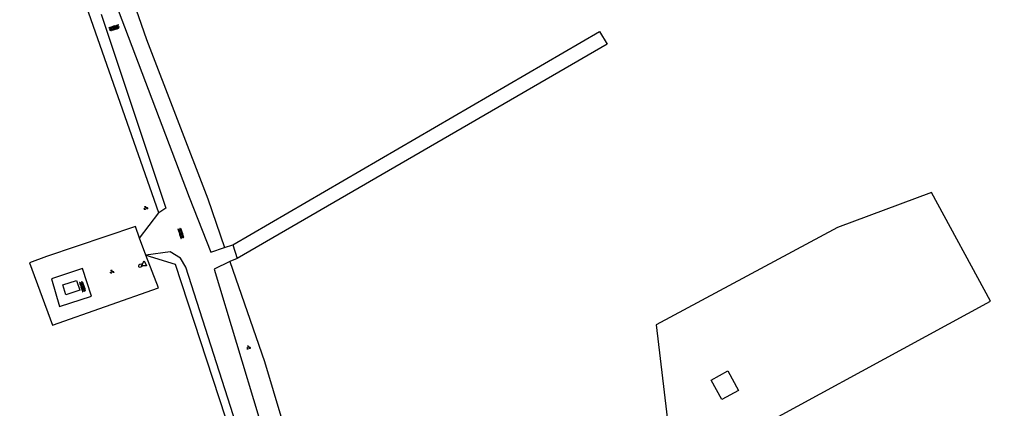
# Model space of a CAD drawing. Extents: x 126000 to 131009, y 393000 to 395500.
# Drawn here: x 128529.7 to 128734.1, y 395181.6 to 395263.5 of the extents above; entities that cross this region are included whole.
import ezdxf

# ---------------------------------------------------------------- set-up
doc = ezdxf.new("R2010")
doc.units = 0
for name, color, linetype in [('gg-afsc-draadraster', 7, 'Continuous'), ('gg-afsc-hekwerk', 7, 'Continuous'), ('gg-bbg-luifel en loopbrug', 7, 'Continuous'), ('gg-knt-onverhard', 7, 'Continuous'), ('gg-kwrk-betonelement', 7, 'Continuous'), ('gt-grn-vlakafsluiter', 7, 'Continuous'), ('gt-symb-brandkraan', 7, 'Continuous'), ('gt-symb-groenvak', 7, 'Continuous'), ('gt-symb-overige verharding', 7, 'Continuous'), ('gt-symb-waterafsluiter', 7, 'Continuous')]:
    doc.layers.add(name, color=color, linetype=linetype)

# ---------------------------------------------------------------- blocks, each defined once
blk = doc.blocks.new('gt0-GRVAK')
at = {"layer": 'gt-symb-groenvak'}
for p, q in [((-0.11, 0.19), (-0.23, 0.24)), ((-0.18, 0.15), (0.09, 0.15)), ((-0.09, 0.21), (-0.16, 0.32)), ((-0.05, 0.21), (-0.05, 0.39)), ((0, 0.21), (0.06, 0.32)), ((0.01, 0.19), (0.13, 0.24)), ((0.26, -0.05), (0.2, 0.06)), ((0.3, -0.05), (0.3, 0.13)), ((0.35, -0.05), (0.41, 0.06)), ((-0.25, -0.23), (-0.36, -0.18)), ((-0.32, -0.26), (-0.05, -0.26)), ((-0.23, -0.21), (-0.29, -0.1)), ((-0.18, -0.2), (-0.18, -0.02)), ((-0.14, -0.21), (-0.07, -0.1)), ((-0.12, -0.23), (0, -0.18)), ((0.24, -0.07), (0.12, -0.02)), ((0.17, -0.11), (0.44, -0.11)), ((0.37, -0.07), (0.49, -0.02))]:
    blk.add_line(p, q, dxfattribs=at)
blk = doc.blocks.new('gt0-OVH')
at = {"layer": 'gt-symb-overige verharding'}
for points in [[(-0.97, 0.3), (-0.97, 0.31), (-0.96, 0.32), (-0.97, 0.33), (-0.97, 0.34), (-0.98, 0.35), (-0.99, 0.35), (-1, 0.36), (-1.01, 0.35), (-1.02, 0.35), (-1.03, 0.34), (-1.03, 0.33), (-1.04, 0.32), (-1.03, 0.31), (-1.03, 0.3), (-1.02, 0.29), (-1.01, 0.29), (-1, 0.28), (-0.99, 0.29), (-0.98, 0.29)], [(-0.87, 0.11), (-0.87, 0.12), (-0.86, 0.13), (-0.87, 0.14), (-0.87, 0.15), (-0.88, 0.16), (-0.89, 0.16), (-0.9, 0.16), (-0.91, 0.16), (-0.92, 0.16), (-0.93, 0.15), (-0.93, 0.14), (-0.94, 0.13), (-0.93, 0.12), (-0.93, 0.11), (-0.92, 0.1), (-0.91, 0.09), (-0.9, 0.09), (-0.89, 0.09), (-0.88, 0.1)], [(-0.77, 0.3), (-0.77, 0.31), (-0.76, 0.32), (-0.77, 0.33), (-0.77, 0.34), (-0.78, 0.35), (-0.79, 0.35), (-0.8, 0.36), (-0.81, 0.35), (-0.82, 0.35), (-0.83, 0.34), (-0.83, 0.33), (-0.84, 0.32), (-0.83, 0.31), (-0.83, 0.3), (-0.82, 0.29), (-0.81, 0.29), (-0.8, 0.28), (-0.79, 0.29), (-0.78, 0.29)], [(-0.67, 0.11), (-0.67, 0.12), (-0.66, 0.13), (-0.67, 0.14), (-0.67, 0.15), (-0.68, 0.16), (-0.69, 0.16), (-0.7, 0.16), (-0.71, 0.16), (-0.72, 0.16), (-0.73, 0.15), (-0.73, 0.14), (-0.74, 0.13), (-0.73, 0.12), (-0.73, 0.11), (-0.72, 0.1), (-0.71, 0.09), (-0.7, 0.09), (-0.69, 0.09), (-0.68, 0.1)], [(-0.57, 0.3), (-0.57, 0.31), (-0.56, 0.32), (-0.57, 0.33), (-0.57, 0.34), (-0.58, 0.35), (-0.59, 0.35), (-0.6, 0.36), (-0.61, 0.35), (-0.62, 0.35), (-0.63, 0.34), (-0.63, 0.33), (-0.64, 0.32), (-0.63, 0.31), (-0.63, 0.3), (-0.62, 0.29), (-0.61, 0.29), (-0.6, 0.28), (-0.59, 0.29), (-0.58, 0.29)], [(-0.47, 0.11), (-0.47, 0.12), (-0.46, 0.13), (-0.47, 0.14), (-0.47, 0.15), (-0.48, 0.16), (-0.49, 0.16), (-0.5, 0.16), (-0.51, 0.16), (-0.52, 0.16), (-0.53, 0.15), (-0.53, 0.14), (-0.54, 0.13), (-0.53, 0.12), (-0.53, 0.11), (-0.52, 0.1), (-0.51, 0.09), (-0.5, 0.09), (-0.49, 0.09), (-0.48, 0.1)], [(-0.37, 0.3), (-0.37, 0.31), (-0.36, 0.32), (-0.37, 0.33), (-0.37, 0.34), (-0.38, 0.35), (-0.39, 0.35), (-0.4, 0.36), (-0.41, 0.35), (-0.42, 0.35), (-0.43, 0.34), (-0.43, 0.33), (-0.44, 0.32), (-0.43, 0.31), (-0.43, 0.3), (-0.42, 0.29), (-0.41, 0.29), (-0.4, 0.28), (-0.39, 0.29), (-0.38, 0.29)], [(-0.27, 0.11), (-0.27, 0.12), (-0.26, 0.13), (-0.27, 0.14), (-0.27, 0.15), (-0.28, 0.16), (-0.29, 0.16), (-0.3, 0.16), (-0.31, 0.16), (-0.32, 0.16), (-0.33, 0.15), (-0.33, 0.14), (-0.34, 0.13), (-0.33, 0.12), (-0.33, 0.11), (-0.32, 0.1), (-0.31, 0.09), (-0.3, 0.09), (-0.29, 0.09), (-0.28, 0.1)], [(-0.17, 0.3), (-0.17, 0.31), (-0.16, 0.32), (-0.17, 0.33), (-0.17, 0.34), (-0.18, 0.35), (-0.19, 0.35), (-0.2, 0.36), (-0.21, 0.35), (-0.22, 0.35), (-0.23, 0.34), (-0.23, 0.33), (-0.24, 0.32), (-0.23, 0.31), (-0.23, 0.3), (-0.22, 0.29), (-0.21, 0.29), (-0.2, 0.28), (-0.19, 0.29), (-0.18, 0.29)], [(-0.07, 0.11), (-0.07, 0.12), (-0.06, 0.13), (-0.07, 0.14), (-0.07, 0.15), (-0.08, 0.16), (-0.09, 0.16), (-0.1, 0.16), (-0.11, 0.16), (-0.12, 0.16), (-0.13, 0.15), (-0.13, 0.14), (-0.14, 0.13), (-0.13, 0.12), (-0.13, 0.11), (-0.12, 0.1), (-0.11, 0.09), (-0.1, 0.09), (-0.09, 0.09), (-0.08, 0.1)], [(0.03, 0.3), (0.03, 0.31), (0.04, 0.32), (0.03, 0.33), (0.03, 0.34), (0.02, 0.35), (0.01, 0.35), (0, 0.36), (-0.01, 0.35), (-0.02, 0.35), (-0.03, 0.34), (-0.03, 0.33), (-0.04, 0.32), (-0.03, 0.31), (-0.03, 0.3), (-0.02, 0.29), (-0.01, 0.29), (0, 0.28), (0.01, 0.29), (0.02, 0.29)], [(0.13, 0.11), (0.13, 0.12), (0.14, 0.13), (0.13, 0.14), (0.13, 0.15), (0.12, 0.16), (0.11, 0.16), (0.1, 0.16), (0.09, 0.16), (0.08, 0.16), (0.07, 0.15), (0.07, 0.14), (0.06, 0.13), (0.07, 0.12), (0.07, 0.11), (0.08, 0.1), (0.09, 0.09), (0.1, 0.09), (0.11, 0.09), (0.12, 0.1)], [(0.23, 0.3), (0.23, 0.31), (0.24, 0.32), (0.23, 0.33), (0.23, 0.34), (0.22, 0.35), (0.21, 0.35), (0.2, 0.36), (0.19, 0.35), (0.18, 0.35), (0.17, 0.34), (0.17, 0.33), (0.16, 0.32), (0.17, 0.31), (0.17, 0.3), (0.18, 0.29), (0.19, 0.29), (0.2, 0.28), (0.21, 0.29), (0.22, 0.29)], [(0.33, 0.11), (0.33, 0.12), (0.34, 0.13), (0.33, 0.14), (0.33, 0.15), (0.32, 0.16), (0.31, 0.16), (0.3, 0.16), (0.29, 0.16), (0.28, 0.16), (0.27, 0.15), (0.27, 0.14), (0.26, 0.13), (0.27, 0.12), (0.27, 0.11), (0.28, 0.1), (0.29, 0.09), (0.3, 0.09), (0.31, 0.09), (0.32, 0.1)], [(0.43, 0.3), (0.43, 0.31), (0.44, 0.32), (0.43, 0.33), (0.43, 0.34), (0.42, 0.35), (0.41, 0.35), (0.4, 0.36), (0.39, 0.35), (0.38, 0.35), (0.37, 0.34), (0.37, 0.33), (0.36, 0.32), (0.37, 0.31), (0.37, 0.3), (0.38, 0.29), (0.39, 0.29), (0.4, 0.28), (0.41, 0.29), (0.42, 0.29)], [(0.53, 0.11), (0.53, 0.12), (0.54, 0.13), (0.53, 0.14), (0.53, 0.15), (0.52, 0.16), (0.51, 0.16), (0.5, 0.16), (0.49, 0.16), (0.48, 0.16), (0.47, 0.15), (0.47, 0.14), (0.46, 0.13), (0.47, 0.12), (0.47, 0.11), (0.48, 0.1), (0.49, 0.09), (0.5, 0.09), (0.51, 0.09), (0.52, 0.1)], [(0.63, 0.3), (0.63, 0.31), (0.64, 0.32), (0.63, 0.33), (0.63, 0.34), (0.62, 0.35), (0.61, 0.35), (0.6, 0.36), (0.59, 0.35), (0.58, 0.35), (0.57, 0.34), (0.57, 0.33), (0.56, 0.32), (0.57, 0.31), (0.57, 0.3), (0.58, 0.29), (0.59, 0.29), (0.6, 0.28), (0.61, 0.29), (0.62, 0.29)], [(0.73, 0.11), (0.73, 0.12), (0.74, 0.13), (0.73, 0.14), (0.73, 0.15), (0.72, 0.16), (0.71, 0.16), (0.7, 0.16), (0.69, 0.16), (0.68, 0.16), (0.67, 0.15), (0.67, 0.14), (0.66, 0.13), (0.67, 0.12), (0.67, 0.11), (0.68, 0.1), (0.69, 0.09), (0.7, 0.09), (0.71, 0.09), (0.72, 0.1)], [(0.83, 0.3), (0.83, 0.31), (0.84, 0.32), (0.83, 0.33), (0.83, 0.34), (0.82, 0.35), (0.81, 0.35), (0.8, 0.36), (0.79, 0.35), (0.78, 0.35), (0.77, 0.34), (0.77, 0.33), (0.76, 0.32), (0.77, 0.31), (0.77, 0.3), (0.78, 0.29), (0.79, 0.29), (0.8, 0.28), (0.81, 0.29), (0.82, 0.29)], [(0.93, 0.11), (0.93, 0.12), (0.94, 0.13), (0.93, 0.14), (0.93, 0.15), (0.92, 0.16), (0.91, 0.16), (0.9, 0.16), (0.89, 0.16), (0.88, 0.16), (0.87, 0.15), (0.87, 0.14), (0.86, 0.13), (0.87, 0.12), (0.87, 0.11), (0.88, 0.1), (0.89, 0.09), (0.9, 0.09), (0.91, 0.09), (0.92, 0.1)], [(1.03, 0.3), (1.03, 0.31), (1.04, 0.32), (1.03, 0.33), (1.03, 0.34), (1.02, 0.35), (1.01, 0.35), (1, 0.36), (0.99, 0.35), (0.98, 0.35), (0.97, 0.34), (0.97, 0.33), (0.96, 0.32), (0.97, 0.31), (0.97, 0.3), (0.98, 0.29), (0.99, 0.29), (1, 0.28), (1.01, 0.29), (1.02, 0.29)], [(-0.97, -0.14), (-0.97, -0.13), (-0.96, -0.12), (-0.97, -0.11), (-0.97, -0.1), (-0.98, -0.09), (-0.99, -0.09), (-1, -0.08), (-1.01, -0.09), (-1.02, -0.09), (-1.03, -0.1), (-1.03, -0.11), (-1.04, -0.12), (-1.03, -0.13), (-1.03, -0.14), (-1.02, -0.15), (-1.01, -0.15), (-1, -0.16), (-0.99, -0.15), (-0.98, -0.15)], [(-0.87, -0.33), (-0.87, -0.32), (-0.86, -0.31), (-0.87, -0.3), (-0.87, -0.29), (-0.88, -0.28), (-0.89, -0.28), (-0.9, -0.28), (-0.91, -0.28), (-0.92, -0.28), (-0.93, -0.29), (-0.93, -0.3), (-0.94, -0.31), (-0.93, -0.32), (-0.93, -0.33), (-0.92, -0.34), (-0.91, -0.35), (-0.9, -0.35), (-0.89, -0.35), (-0.88, -0.34)], [(-0.77, -0.14), (-0.77, -0.13), (-0.76, -0.12), (-0.77, -0.11), (-0.77, -0.1), (-0.78, -0.09), (-0.79, -0.09), (-0.8, -0.08), (-0.81, -0.09), (-0.82, -0.09), (-0.83, -0.1), (-0.83, -0.11), (-0.84, -0.12), (-0.83, -0.13), (-0.83, -0.14), (-0.82, -0.15), (-0.81, -0.15), (-0.8, -0.16), (-0.79, -0.15), (-0.78, -0.15)], [(-0.67, -0.33), (-0.67, -0.32), (-0.66, -0.31), (-0.67, -0.3), (-0.67, -0.29), (-0.68, -0.28), (-0.69, -0.28), (-0.7, -0.28), (-0.71, -0.28), (-0.72, -0.28), (-0.73, -0.29), (-0.73, -0.3), (-0.74, -0.31), (-0.73, -0.32), (-0.73, -0.33), (-0.72, -0.34), (-0.71, -0.35), (-0.7, -0.35), (-0.69, -0.35), (-0.68, -0.34)], [(-0.57, -0.14), (-0.57, -0.13), (-0.56, -0.12), (-0.57, -0.11), (-0.57, -0.1), (-0.58, -0.09), (-0.59, -0.09), (-0.6, -0.08), (-0.61, -0.09), (-0.62, -0.09), (-0.63, -0.1), (-0.63, -0.11), (-0.64, -0.12), (-0.63, -0.13), (-0.63, -0.14), (-0.62, -0.15), (-0.61, -0.15), (-0.6, -0.16), (-0.59, -0.15), (-0.58, -0.15)], [(-0.47, -0.33), (-0.47, -0.32), (-0.46, -0.31), (-0.47, -0.3), (-0.47, -0.29), (-0.48, -0.28), (-0.49, -0.28), (-0.5, -0.28), (-0.51, -0.28), (-0.52, -0.28), (-0.53, -0.29), (-0.53, -0.3), (-0.54, -0.31), (-0.53, -0.32), (-0.53, -0.33), (-0.52, -0.34), (-0.51, -0.35), (-0.5, -0.35), (-0.49, -0.35), (-0.48, -0.34)], [(-0.37, -0.14), (-0.37, -0.13), (-0.36, -0.12), (-0.37, -0.11), (-0.37, -0.1), (-0.38, -0.09), (-0.39, -0.09), (-0.4, -0.08), (-0.41, -0.09), (-0.42, -0.09), (-0.43, -0.1), (-0.43, -0.11), (-0.44, -0.12), (-0.43, -0.13), (-0.43, -0.14), (-0.42, -0.15), (-0.41, -0.15), (-0.4, -0.16), (-0.39, -0.15), (-0.38, -0.15)], [(-0.27, -0.33), (-0.27, -0.32), (-0.26, -0.31), (-0.27, -0.3), (-0.27, -0.29), (-0.28, -0.28), (-0.29, -0.28), (-0.3, -0.28), (-0.31, -0.28), (-0.32, -0.28), (-0.33, -0.29), (-0.33, -0.3), (-0.34, -0.31), (-0.33, -0.32), (-0.33, -0.33), (-0.32, -0.34), (-0.31, -0.35), (-0.3, -0.35), (-0.29, -0.35), (-0.28, -0.34)], [(-0.17, -0.14), (-0.17, -0.13), (-0.16, -0.12), (-0.17, -0.11), (-0.17, -0.1), (-0.18, -0.09), (-0.19, -0.09), (-0.2, -0.08), (-0.21, -0.09), (-0.22, -0.09), (-0.23, -0.1), (-0.23, -0.11), (-0.24, -0.12), (-0.23, -0.13), (-0.23, -0.14), (-0.22, -0.15), (-0.21, -0.15), (-0.2, -0.16), (-0.19, -0.15), (-0.18, -0.15)], [(-0.07, -0.33), (-0.07, -0.32), (-0.06, -0.31), (-0.07, -0.3), (-0.07, -0.29), (-0.08, -0.28), (-0.09, -0.28), (-0.1, -0.28), (-0.11, -0.28), (-0.12, -0.28), (-0.13, -0.29), (-0.13, -0.3), (-0.14, -0.31), (-0.13, -0.32), (-0.13, -0.33), (-0.12, -0.34), (-0.11, -0.35), (-0.1, -0.35), (-0.09, -0.35), (-0.08, -0.34)], [(0.03, -0.14), (0.03, -0.13), (0.04, -0.12), (0.03, -0.11), (0.03, -0.1), (0.02, -0.09), (0.01, -0.09), (0, -0.08), (-0.01, -0.09), (-0.02, -0.09), (-0.03, -0.1), (-0.03, -0.11), (-0.04, -0.12), (-0.03, -0.13), (-0.03, -0.14), (-0.02, -0.15), (-0.01, -0.15), (0, -0.16), (0.01, -0.15), (0.02, -0.15)], [(0.13, -0.33), (0.13, -0.32), (0.14, -0.31), (0.13, -0.3), (0.13, -0.29), (0.12, -0.28), (0.11, -0.28), (0.1, -0.28), (0.09, -0.28), (0.08, -0.28), (0.07, -0.29), (0.07, -0.3), (0.06, -0.31), (0.07, -0.32), (0.07, -0.33), (0.08, -0.34), (0.09, -0.35), (0.1, -0.35), (0.11, -0.35), (0.12, -0.34)], [(0.23, -0.14), (0.23, -0.13), (0.24, -0.12), (0.23, -0.11), (0.23, -0.1), (0.22, -0.09), (0.21, -0.09), (0.2, -0.08), (0.19, -0.09), (0.18, -0.09), (0.17, -0.1), (0.17, -0.11), (0.16, -0.12), (0.17, -0.13), (0.17, -0.14), (0.18, -0.15), (0.19, -0.15), (0.2, -0.16), (0.21, -0.15), (0.22, -0.15)], [(0.33, -0.33), (0.33, -0.32), (0.34, -0.31), (0.33, -0.3), (0.33, -0.29), (0.32, -0.28), (0.31, -0.28), (0.3, -0.28), (0.29, -0.28), (0.28, -0.28), (0.27, -0.29), (0.27, -0.3), (0.26, -0.31), (0.27, -0.32), (0.27, -0.33), (0.28, -0.34), (0.29, -0.35), (0.3, -0.35), (0.31, -0.35), (0.32, -0.34)], [(0.43, -0.14), (0.43, -0.13), (0.44, -0.12), (0.43, -0.11), (0.43, -0.1), (0.42, -0.09), (0.41, -0.09), (0.4, -0.08), (0.39, -0.09), (0.38, -0.09), (0.37, -0.1), (0.37, -0.11), (0.36, -0.12), (0.37, -0.13), (0.37, -0.14), (0.38, -0.15), (0.39, -0.15), (0.4, -0.16), (0.41, -0.15), (0.42, -0.15)], [(0.53, -0.33), (0.53, -0.32), (0.54, -0.31), (0.53, -0.3), (0.53, -0.29), (0.52, -0.28), (0.51, -0.28), (0.5, -0.28), (0.49, -0.28), (0.48, -0.28), (0.47, -0.29), (0.47, -0.3), (0.46, -0.31), (0.47, -0.32), (0.47, -0.33), (0.48, -0.34), (0.49, -0.35), (0.5, -0.35), (0.51, -0.35), (0.52, -0.34)], [(0.63, -0.14), (0.63, -0.13), (0.64, -0.12), (0.63, -0.11), (0.63, -0.1), (0.62, -0.09), (0.61, -0.09), (0.6, -0.08), (0.59, -0.09), (0.58, -0.09), (0.57, -0.1), (0.57, -0.11), (0.56, -0.12), (0.57, -0.13), (0.57, -0.14), (0.58, -0.15), (0.59, -0.15), (0.6, -0.16), (0.61, -0.15), (0.62, -0.15)], [(0.73, -0.33), (0.73, -0.32), (0.74, -0.31), (0.73, -0.3), (0.73, -0.29), (0.72, -0.28), (0.71, -0.28), (0.7, -0.28), (0.69, -0.28), (0.68, -0.28), (0.67, -0.29), (0.67, -0.3), (0.66, -0.31), (0.67, -0.32), (0.67, -0.33), (0.68, -0.34), (0.69, -0.35), (0.7, -0.35), (0.71, -0.35), (0.72, -0.34)], [(0.83, -0.14), (0.83, -0.13), (0.84, -0.12), (0.83, -0.11), (0.83, -0.1), (0.82, -0.09), (0.81, -0.09), (0.8, -0.08), (0.79, -0.09), (0.78, -0.09), (0.77, -0.1), (0.77, -0.11), (0.76, -0.12), (0.77, -0.13), (0.77, -0.14), (0.78, -0.15), (0.79, -0.15), (0.8, -0.16), (0.81, -0.15), (0.82, -0.15)], [(0.93, -0.33), (0.93, -0.32), (0.94, -0.31), (0.93, -0.3), (0.93, -0.29), (0.92, -0.28), (0.91, -0.28), (0.9, -0.28), (0.89, -0.28), (0.88, -0.28), (0.87, -0.29), (0.87, -0.3), (0.86, -0.31), (0.87, -0.32), (0.87, -0.33), (0.88, -0.34), (0.89, -0.35), (0.9, -0.35), (0.91, -0.35), (0.92, -0.34)], [(1.03, -0.14), (1.03, -0.13), (1.04, -0.12), (1.03, -0.11), (1.03, -0.1), (1.02, -0.09), (1.01, -0.09), (1, -0.08), (0.99, -0.09), (0.98, -0.09), (0.97, -0.1), (0.97, -0.11), (0.96, -0.12), (0.97, -0.13), (0.97, -0.14), (0.98, -0.15), (0.99, -0.15), (1, -0.16), (1.01, -0.15), (1.02, -0.15)]]:
    blk.add_lwpolyline(points, close=True, dxfattribs=at)
blk = doc.blocks.new('gt0-BR')
at = {"layer": 'gt-symb-brandkraan'}
for centre, radius, start, end in [((-0.24, 0), 0.206, 107.5669, 252.4331), ((0.6, -2.66), 3, 106.892, 107.5669), ((0, -0.69), 0.938, 73.108, 106.892), ((-0.6, -2.66), 3, 72.4331, 73.108), ((0.24, 0), 0.206, 287.567, 72.4331), ((0.6, 2.66), 3, 252.4331, 253.108), ((0, 0.69), 0.938, 253.108, 286.8921), ((-0.6, 2.66), 3, 286.8921, 287.567)]:
    blk.add_arc(centre, radius, start, end, dxfattribs=at)
blk = doc.blocks.new('gt0-WAFSL')
at = {"layer": 'gt-symb-waterafsluiter'}
for p, q in [((-0.5, -0.33), (0, 0.67)), ((0, 0.67), (0.5, -0.33)), ((0.5, -0.33), (-0.5, -0.33))]:
    blk.add_line(p, q, dxfattribs=at)

msp = doc.modelspace()

# ---------------------------------------------------------------- linework, layer by layer
at = {"layer": 'gg-afsc-draadraster'}
for p, q in [((128554.98, 395217.49), (128559.04, 395222.78)), ((128572.84, 395215.49), (128574.61, 395216.1)), ((128575.51, 395213.21), (128573.99, 395212.55))]:
    msp.add_line(p, q, dxfattribs=at)
for points in [[(128559.04, 395222.78), (128544.25, 395264.86), (128523.46, 395322.14), (128472.55, 395311.21), (128381.66, 395292.13), (128359.9, 395287.75), (128357.81, 395287.3)], [(128549.83, 395278.32), (128556.4, 395259.25), (128569.31, 395225.77), (128572.84, 395215.49)], [(128554.98, 395217.49), (128554.09, 395219.92), (128535.38, 395213.63), (128531.78, 395212.28), (128536.64, 395199.14), (128558.92, 395207), (128556.27, 395213.91)], [(128556.27, 395213.91), (128562.46, 395212.03), (128599.29, 395099.56), (128620.74, 395033.66)], [(128573.99, 395212.55), (128581.26, 395191.5), (128590.6, 395160.32), (128592.76, 395153.37)]]:
    msp.add_lwpolyline(points, dxfattribs=at)
at = {"layer": 'gg-afsc-hekwerk'}
for p, q in [((128556.27, 395213.91), (128554.98, 395217.49)), ((128574.61, 395216.1), (128575.51, 395213.21))]:
    msp.add_line(p, q, dxfattribs=at)
at = {"layer": 'gg-bbg-luifel en loopbrug'}
msp.add_lwpolyline([(128675.23, 395187.61), (128678.74, 395189.53), (128680.99, 395185.4), (128677.48, 395183.48), (128675.23, 395187.61)], dxfattribs=at)
at = {"layer": 'gg-knt-onverhard'}
for points in [[(128546.86, 395264.64), (128560.51, 395223.8), (128559.04, 395222.78)], [(128550.49, 395265.46), (128565.42, 395226.11), (128569.99, 395214.52), (128572.84, 395215.49)], [(128574.61, 395216.1), (128651.78, 395260.97), (128653.34, 395258.29), (128575.51, 395213.21)], [(128620.74, 395033.66), (128621.45, 395034.8), (128583.79, 395151.01), (128575.32, 395178.29), (128564.69, 395211.33), (128563.59, 395213.28), (128561.43, 395214.61), (128556.27, 395213.91)], [(128573.99, 395212.55), (128570.65, 395210.94), (128580.05, 395179.79), (128589.02, 395154.88), (128592.76, 395153.37)], [(128544.87, 395205.27), (128542.96, 395211.11), (128536.42, 395208.91), (128538.12, 395203.11), (128544.87, 395205.27)]]:
    msp.add_lwpolyline(points, dxfattribs=at)
at = {"layer": 'gg-kwrk-betonelement'}
msp.add_lwpolyline([(128539.46, 395205.57), (128538.79, 395207.63), (128541.72, 395208.56), (128542.4, 395206.51), (128539.46, 395205.57)], dxfattribs=at)
at = {"layer": 'gt-grn-vlakafsluiter'}
msp.add_lwpolyline([(128668.39, 395175.42), (128671.13, 395169.94), (128734.05, 395204.18), (128721.59, 395227.07), (128701.87, 395219.68), (128663.67, 395199.24), (128666.17, 395177.94)], dxfattribs=at)

# ---------------------------------------------------------------- block references
at = {"layer": 'gt-symb-brandkraan', "rotation": -159.27015713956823}
msp.add_blockref('gt0-BR', (128555.13, 395211.68), dxfattribs=at)
at = {"layer": 'gt-symb-groenvak'}
for p in [(128556.25, 395223.83), (128549.14, 395210.41), (128577.88, 395194.46)]:
    msp.add_blockref('gt0-GRVAK', p, dxfattribs=at)
at = {"layer": 'gt-symb-overige verharding'}
for p, rotation in [((128549.62, 395261.73), 17.22069937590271), ((128563.67, 395218.46), 108.41683444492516), ((128542.98, 395207.25), 108.41683444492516)]:
    msp.add_blockref('gt0-OVH', p, dxfattribs=dict(at, rotation=rotation))
at = {"layer": 'gt-symb-waterafsluiter'}
msp.add_blockref('gt0-WAFSL', (128555.9, 395212), dxfattribs=at)

doc.saveas('drawing.dxf')
